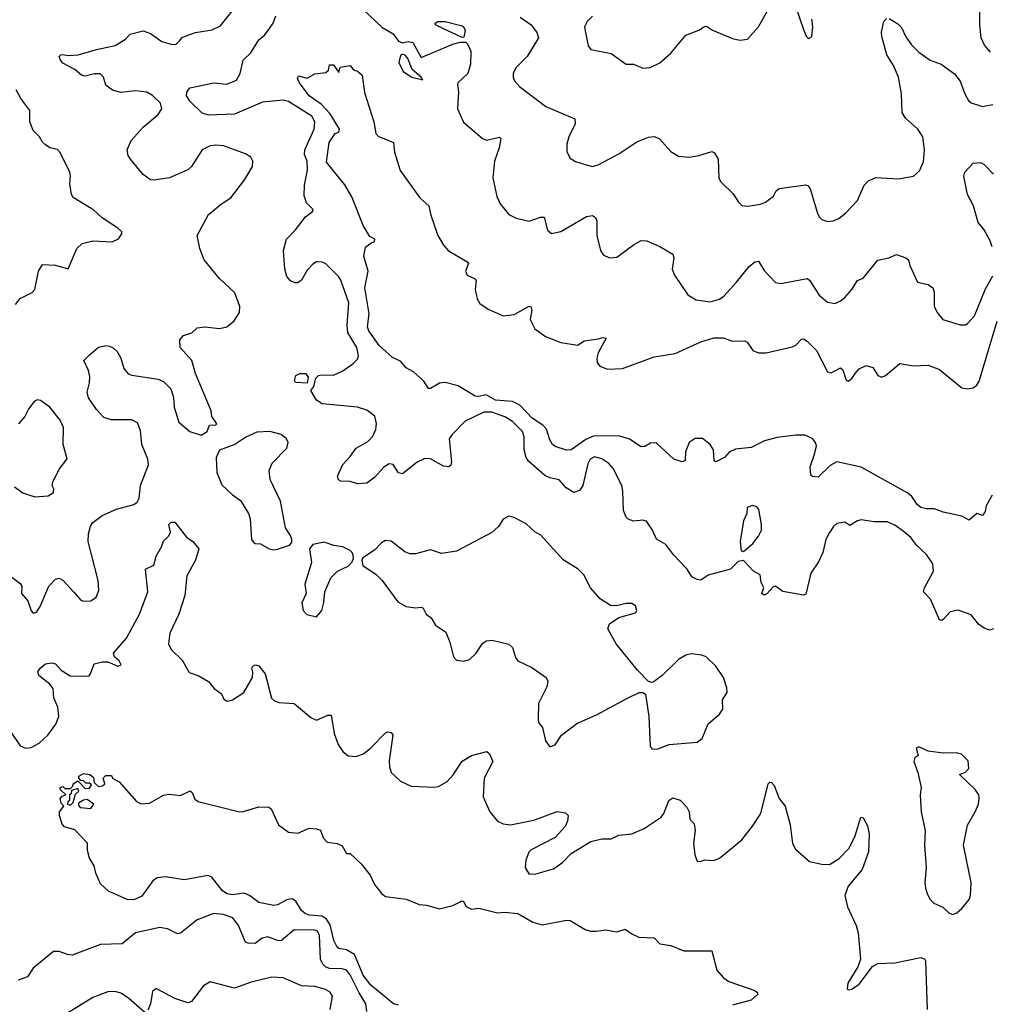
# Model space of a CAD drawing. Extents: x 2133489 to 2292442, y 756223 to 916462.
# Tile 322 of 463: x 2210083 to 2215287, y 893852 to 899133. Entities that reach past the tile are written whole.
import ezdxf

# ---------------------------------------------------------------- set-up
doc = ezdxf.new("R2010")
doc.units = 0

msp = doc.modelspace()

# ---------------------------------------------------------------- linework, layer by layer
at = {"layer": '0CON20XD'}
for points in [[(2210015, 896162.5), (2210085, 896108.8), (2210094, 896095), (2210092, 896055), (2210126.4, 896016.4), (2210145, 895962.5), (2210155, 895950), (2210172.5, 895955), (2210193.8, 895985), (2210238.8, 896095), (2210275, 896132.5), (2210295, 896136.7), (2210315, 896126.7), (2210372.9, 896062.9), (2210410.3, 896020.3), (2210425, 896013.8), (2210465, 896016.2), (2210494.1, 896035.9), (2210507.7, 896072.3), (2210504.2, 896125), (2210450.5, 896335), (2210451.5, 896375), (2210463.1, 896416.9), (2210475, 896435.8), (2210525, 896474.3), (2210602.6, 896507.4), (2210695, 896532.5), (2210713.8, 896545), (2210723, 896567), (2210730.8, 896635), (2210774.5, 896745), (2210769.6, 896775), (2210738.9, 896855), (2210730.2, 896930.2), (2210715, 896970.8), (2210685, 896986.7), (2210575, 896986.2), (2210535, 896999.2), (2210495, 897042), (2210452, 897105), (2210444.2, 897135), (2210457.5, 897185), (2210458.8, 897218.8), (2210451.7, 897251.7), (2210427.5, 897305), (2210456.1, 897333.9), (2210505, 897376.2), (2210545, 897386.2), (2210565, 897382.5), (2210585, 897372.5), (2210605, 897352.5), (2210625, 897317.5), (2210642.1, 897262.1), (2210665, 897234), (2210685, 897225.7), (2210825, 897205.6), (2210855, 897192), (2210893.1, 897153.1), (2210907.4, 897107.4), (2210911.9, 897055), (2210935.8, 896975), (2210995, 896924.4), (2211056.1, 896903.9), (2211087.5, 896925), (2211101.7, 896958.3), (2211135, 896960), (2211140, 896965), (2211114, 897004), (2211110, 897035), (2211026.1, 897236.1), (2211006.2, 897305), (2210943.3, 897375), (2210942.5, 897415), (2210961.7, 897438.3), (2211007, 897453), (2211035, 897480), (2211075, 897486.2), (2211155, 897476.7), (2211193.6, 897486.4), (2211232.7, 897517.3), (2211262.5, 897562.5), (2211263.3, 897595), (2211237.3, 897667.3), (2211153.8, 897745), (2211072, 897845), (2211049.2, 897905), (2211034, 897975), (2211095, 898088.8), (2211165, 898146), (2211215, 898178), (2211290, 898275), (2211331.2, 898345), (2211333.6, 898373.6), (2211323.3, 898395), (2211293.9, 898413.9), (2211175.6, 898455.6), (2211135, 898460), (2211105, 898456.2), (2211061.4, 898435), (2211004, 898346), (2210985, 898328.5), (2210886, 898284), (2210803.1, 898273.1), (2210784.7, 898274.7), (2210745, 898302.1), (2210677.8, 898385), (2210664.4, 898405), (2210660, 898435), (2210680, 898485), (2210745, 898556.9), (2210825.6, 898625), (2210845.6, 898655), (2210838.1, 898685), (2210795, 898725.5), (2210765, 898743.8), (2210705, 898752.1), (2210625, 898742.5), (2210581.2, 898755), (2210545, 898781.2), (2210533.3, 898825), (2210515, 898843.3), (2210485, 898842.9), (2210435, 898830.8), (2210415, 898835.8), (2210378.9, 898865), (2210315, 898900), (2210302.1, 898915), (2210295.6, 898935), (2210303.8, 898945), (2210313.5, 898946.5), (2210345, 898941), (2210396.2, 898943.8), (2210495, 898973.5), (2210595, 898994.7), (2210651.1, 899028.9), (2210675, 899055.8), (2210745, 899072.9), (2210785, 899059.4), (2210845, 899016), (2210895, 899000.8), (2210919.5, 899000.5), (2210940.7, 899019.3), (2210955, 899037.5), (2210970, 899045), (2211025.4, 899064.6), (2211115, 899077.8), (2211160.2, 899099.8), (2211260.9, 899229.1)], [(2211925, 899187.1), (2212025, 899092.2), (2212086.5, 899056.5), (2212115, 899017.5), (2212135, 899009.2), (2212165.8, 899015.8), (2212190.5, 899010.5), (2212235, 898930), (2212405, 899002.5), (2212445, 899012.5), (2212475, 899012.5), (2212485, 899003.3), (2212501.4, 898965), (2212501.1, 898895), (2212485.5, 898844.5), (2212433.3, 898795), (2212430, 898785), (2212435.8, 898745.8), (2212430, 898655), (2212462.7, 898582.7), (2212565, 898496.2), (2212586.1, 898486.1), (2212655, 898503.3), (2212663.3, 898495), (2212654.3, 898445), (2212628.6, 898375), (2212620.6, 898285), (2212640.8, 898185), (2212659.2, 898145), (2212705, 898088.8), (2212745, 898068), (2212815, 898053.1), (2212875, 898074.2), (2212895, 898073.8), (2212913.2, 898003.2), (2212935, 897986.2), (2212985, 897997.5), (2213123.2, 898076.8), (2213155, 898082.2), (2213171.1, 898071.1), (2213178.1, 898055), (2213177.5, 897975), (2213197.5, 897895), (2213211.1, 897871.1), (2213245, 897855.7), (2213285, 897858.6), (2213374, 897926), (2213415, 897948.2), (2213445, 897947), (2213515, 897917), (2213584.5, 897875), (2213591.4, 897855), (2213582, 897795), (2213595, 897763.3), (2213665, 897658), (2213709.7, 897629.7), (2213785, 897620.5), (2213835, 897633.5), (2213859.1, 897650.9), (2213927.1, 897725), (2213995, 897808.5), (2214025, 897834.4), (2214045, 897837.5), (2214075, 897788.1), (2214135, 897723.1), (2214165, 897718.9), (2214305, 897744.2), (2214317.5, 897735), (2214370, 897655), (2214415, 897618.6), (2214455, 897610.8), (2214485, 897624.2), (2214506.9, 897643.1), (2214544.4, 897685), (2214575, 897733.8), (2214605, 897746.7), (2214685, 897843.3), (2214743.9, 897856.1), (2214785, 897874), (2214835, 897856), (2214848.8, 897845), (2214856, 897815), (2214897.5, 897725), (2214955, 897713.1), (2214979.2, 897695), (2214987.3, 897672.7), (2214986.1, 897596.1), (2215001.7, 897561.7), (2215033.3, 897525), (2215125, 897496.2), (2215155, 897496.7), (2215167.5, 897505), (2215202, 897545), (2215261.4, 897688.6), (2215300.2, 897759.8)], [(2213155, 899151.2), (2213125, 899123.3), (2213112, 899095), (2213116.1, 899063.9), (2213132, 898992), (2213145, 898973.3), (2213255, 898951.2), (2213335, 898894), (2213375, 898893.8), (2213425, 898872.5), (2213464.3, 898875.7), (2213515, 898901.4), (2213575, 898952.5), (2213655, 899050), (2213725, 899076.2), (2213755, 899096.2), (2213765, 899098.8), (2213797.3, 899077.3), (2213905, 899031.2), (2213945, 899023.8), (2213985, 899028.8), (2214044.5, 899095.5), (2214095, 899183.3)], [(2214242.5, 899205), (2214285, 899080), (2214300, 899045), (2214315, 899030), (2214330, 899045), (2214336.7, 899095), (2214330, 899135)], [(2215288.9, 898958.9), (2215256.4, 898996.4), (2215237.8, 899035), (2215230.6, 899105), (2215231.5, 899185)], [(2215305, 895866.7), (2215285, 895858.8), (2215255, 895870), (2215225, 895891.2), (2215185, 895940.8), (2215115, 895966.7), (2215073, 895957), (2215035, 895916.7), (2215025, 895910), (2215015, 895913.3), (2214966, 896025), (2214930, 896065), (2214934.2, 896085), (2214982, 896175), (2214980, 896215), (2214945, 896264), (2214893.5, 896313.5), (2214860.6, 896355), (2214819.8, 896389.8), (2214775, 896421.1), (2214735, 896438.9), (2214665, 896439.4), (2214595, 896450.6), (2214574.6, 896445.4), (2214535, 896420), (2214507.7, 896437.7), (2214465, 896430), (2214446.2, 896415), (2214425, 896383.3), (2214405.8, 896345), (2214388.8, 896275), (2214366, 896225), (2214325.8, 896165), (2214297.7, 896052.3), (2214285, 896046.7), (2214175, 896066), (2214135, 896093.8), (2214121.2, 896088.8), (2214091.2, 896055), (2214075, 896046.2), (2214062.9, 896055), (2214073.3, 896085), (2214059.2, 896115), (2214053.3, 896155), (2214017.5, 896175), (2213965, 896232.5), (2213935, 896227.5), (2213893.6, 896186.4), (2213775, 896153.3), (2213735, 896126.7), (2213715, 896130), (2213687.5, 896145), (2213662, 896185), (2213590.7, 896260.7), (2213547.6, 896317.6), (2213496.9, 896346.9), (2213475.6, 896395), (2213443.9, 896443.9), (2213425, 896448.8), (2213374.1, 896444.1), (2213345, 896453.8), (2213334.2, 896464.2), (2213321.2, 896501.2), (2213317.7, 896605), (2213310.9, 896635), (2213265.6, 896725), (2213241.9, 896751.9), (2213205, 896777.7), (2213165, 896787.7), (2213141.8, 896775), (2213128.8, 896751.2), (2213103.1, 896635), (2213085, 896606.9), (2213055, 896597.5), (2213012.5, 896622.5), (2212975, 896664.4), (2212925, 896675.5), (2212898.7, 896688.7), (2212811.5, 896765), (2212798.8, 896785), (2212788.9, 896825), (2212788, 896895), (2212779.6, 896925), (2212725, 896977.9), (2212685, 897003.5), (2212615, 897028.5), (2212572, 897028), (2212471.1, 896978.9), (2212402.1, 896907.9), (2212385.9, 896884.1), (2212398.9, 896761.1), (2212395.6, 896744.4), (2212385, 896734), (2212355, 896738.6), (2212285, 896778.1), (2212255, 896779.4), (2212215, 896760.6), (2212135, 896696.7), (2212115, 896703.3), (2212085, 896748), (2212065, 896751.4), (2212035, 896732.9), (2211985, 896677.1), (2211945, 896647.1), (2211895, 896644), (2211855, 896656.7), (2211805, 896657.5), (2211792.5, 896665), (2211787.5, 896685), (2211815, 896747.5), (2211855, 896790), (2211886.7, 896835), (2211949.8, 896870.2), (2211974.2, 896895), (2211991.9, 896935), (2211996.6, 896966.6), (2211986.6, 897006.6), (2211945, 897039.4), (2211894.5, 897054.5), (2211705, 897072.2), (2211675, 897092.5), (2211644.2, 897145), (2211661.1, 897165), (2211670.5, 897209.5), (2211685, 897224.4), (2211701.1, 897228.9), (2211765.8, 897225.8), (2211815, 897249.1), (2211871.9, 897288.1), (2211895, 897312.5), (2211900.4, 897329.6), (2211890.4, 897375), (2211842.8, 897455), (2211838.4, 897495), (2211847.5, 897615), (2211805.6, 897735.6), (2211795, 897753.3), (2211725, 897823.3), (2211705, 897833.3), (2211675, 897833.8), (2211655, 897822), (2211625, 897788.8), (2211595, 897736.7), (2211575, 897721.2), (2211560.7, 897720.7), (2211535, 897732.5), (2211515.8, 897755.8), (2211504.5, 897795), (2211497.8, 897895), (2211514, 897955), (2211562.9, 898005), (2211615, 898076.2), (2211652.5, 898105), (2211657.5, 898115), (2211621.1, 898151.1), (2211607.9, 898187.9), (2211610.9, 898245), (2211626.3, 898325), (2211624.1, 898375), (2211610.6, 898410.6), (2211612.3, 898435), (2211662.3, 898545), (2211665.9, 898585.9), (2211649.5, 898615), (2211525, 898694.6), (2211495, 898701.5), (2211385, 898690.8), (2211235, 898626.5), (2211095, 898620.6), (2211062.3, 898632.3), (2210997.1, 898695), (2210977.7, 898725), (2210978.7, 898745), (2210995, 898767.1), (2211125, 898793.9), (2211193.6, 898786.4), (2211245, 898808.6), (2211265, 898843.8), (2211282.2, 898915), (2211322.2, 898955), (2211365.6, 899025), (2211397.8, 899052.2), (2211423.3, 899085), (2211441.8, 899115), (2211455.8, 899154.2)], [(2212765.9, 899145.9), (2212825, 899106), (2212855.7, 899065), (2212864.3, 899035), (2212804.3, 898935.7), (2212744, 898875), (2212730, 898845), (2212729.2, 898825), (2212736, 898805), (2212762.5, 898775), (2212905, 898667.1), (2213060.6, 898600.6), (2213061.1, 898575), (2213027.1, 898505), (2213016.1, 898466.1), (2213016, 898425), (2213035, 898390), (2213062.7, 898372.7), (2213115, 898356), (2213155, 898346), (2213185, 898354.2), (2213296.2, 898413.8), (2213392.8, 898477.2), (2213455, 898502), (2213486.1, 898506.1), (2213514.1, 898494.1), (2213575, 898426.7), (2213615, 898401.2), (2213675, 898396), (2213725, 898404.3), (2213795, 898426), (2213808.8, 898418.8), (2213828, 898385), (2213831.2, 898285), (2213840, 898265), (2213909.5, 898199.5), (2213936.7, 898155), (2213955, 898136.7), (2213987.7, 898132.3), (2214055, 898144), (2214082.5, 898155), (2214125, 898186.2), (2214139.2, 898215), (2214155, 898228.1), (2214297.6, 898247.6), (2214311.1, 898241.1), (2214321.4, 898225), (2214360.8, 898095), (2214370, 898075), (2214385, 898061.2), (2214415, 898050), (2214445, 898054), (2214475, 898067.5), (2214513.4, 898096.6), (2214575, 898164), (2214611.9, 898245), (2214635, 898268.8), (2214674.2, 898285.8), (2214795, 898278.5), (2214875, 898294.5), (2214907.3, 898322.7), (2214928.7, 898371.3), (2214934.5, 898435), (2214925.6, 898505), (2214898.1, 898545), (2214831.9, 898605), (2214814.5, 898635), (2214811.3, 898735), (2214794.7, 898825), (2214768, 898888), (2214733.2, 898945), (2214705, 899043.3), (2214703.8, 899066.2), (2214716.2, 899123.8), (2214731.2, 899138.8)], [(2214745, 899140), (2214791.3, 899111.3), (2214810.9, 899090.9), (2214835, 899040.8), (2214865, 898998.1), (2214905, 898958.6), (2214965, 898916.2), (2215023.3, 898895), (2215095, 898842), (2215125, 898803.8), (2215150, 898735), (2215170.4, 898700.4), (2215185, 898687.5), (2215245, 898668.1), (2215301.9, 898678.1)], [(2212455, 899037.5), (2212352.5, 899085), (2212312.5, 899105), (2212310, 899115), (2212325, 899122.5), (2212365, 899122.5), (2212455, 899100), (2212465, 899093.3), (2212472, 899075), (2212465, 899040), (2212455, 899037.5)], [(2212245, 898810), (2212236.7, 898825), (2212186.7, 898865), (2212164, 898925), (2212151.2, 898941.2), (2212135, 898948.8), (2212125, 898941.2), (2212116, 898904), (2212140, 898855), (2212185, 898823.8), (2212245, 898810)], [(2215298.1, 896581.9), (2215265.7, 896525), (2215259.2, 896495), (2215245, 896473.3), (2215215, 896483.8), (2215175, 896448.8), (2215135, 896469.4), (2215035, 896490.8), (2214989.1, 896509.1), (2214945, 896509.4), (2214915, 896517.1), (2214895, 896532.5), (2214866.2, 896576.2), (2214845, 896594.2), (2214595, 896733.6), (2214465, 896761.8), (2214428.2, 896741.8), (2214365, 896680), (2214333.6, 896683.6), (2214325, 896690), (2214322.2, 896735), (2214343.5, 896796.5), (2214354.7, 896845), (2214351.8, 896861.8), (2214335, 896884.3), (2214295, 896904.4), (2214244, 896904), (2214145, 896891.8), (2214076, 896874), (2214005, 896838.1), (2213921.1, 896828.9), (2213886.9, 896813.1), (2213862.5, 896785), (2213815, 896761.2), (2213807, 896767), (2213803.1, 896825), (2213785.6, 896855), (2213745, 896886.7), (2213705, 896887.5), (2213672.9, 896865), (2213654, 896815), (2213651.7, 896768.3), (2213635, 896761.2), (2213590, 896775), (2213495, 896862.9), (2213465, 896860.8), (2213435, 896844), (2213415, 896842.5), (2213353.2, 896883.2), (2213295, 896900.7), (2213160.7, 896899.3), (2213118.5, 896881.5), (2213040, 896825), (2213015, 896823.3), (2212955, 896844.4), (2212940.6, 896855), (2212925, 896878.8), (2212907.4, 896937.4), (2212888.7, 896958.7), (2212830.6, 896995), (2212764.9, 897064.9), (2212725, 897085.9), (2212635, 897092.5), (2212585, 897121.6), (2212545, 897111.9), (2212525, 897113.8), (2212435, 897168.8), (2212365, 897186.4), (2212335, 897183.3), (2212285, 897154.4), (2212275, 897154.3), (2212250.9, 897195), (2212194.8, 897244.8), (2212155, 897266.2), (2212125, 897301.4), (2212081.7, 897321.7), (2212011.1, 897385), (2211954.5, 897465), (2211947.3, 897485), (2211957.3, 897555), (2211933.9, 897695), (2211951.9, 897785), (2211928.8, 897865), (2211937.6, 897912.4), (2211965.8, 897934.2), (2211985, 897943.3), (2211986.7, 897955), (2211960.7, 897970.7), (2211926, 898025), (2211863.4, 898183.4), (2211826.5, 898246.5), (2211728.8, 898368.8), (2211742.9, 898475), (2211775, 898522.5), (2211795, 898530), (2211797.5, 898545), (2211747.8, 898627.8), (2211699.2, 898679.3), (2211635.8, 898725), (2211582.9, 898795), (2211572, 898818), (2211578.3, 898831.7), (2211625, 898820), (2211665, 898842.5), (2211725, 898850), (2211738.3, 898861.7), (2211745, 898890), (2211765, 898890), (2211795, 898850), (2211801.7, 898878.3), (2211855, 898887.5), (2211873.6, 898863.6), (2211895, 898856.7), (2211920, 898835), (2211932.1, 898742.1), (2211982.5, 898585), (2211993, 898523), (2212006.4, 898506.4), (2212045, 898492.5), (2212086.7, 898475), (2212093.2, 898423.2), (2212124.1, 898324.1), (2212228.3, 898178.3), (2212276.7, 898135), (2212287.5, 898085), (2212325.8, 897975), (2212355, 897923.3), (2212380, 897895), (2212482.5, 897835), (2212490, 897825), (2212473.6, 897783.6), (2212482.3, 897762.3), (2212522.5, 897745), (2212530, 897735), (2212526, 897685), (2212536, 897635), (2212550.9, 897610.9), (2212595, 897580), (2212675.9, 897544.1), (2212735, 897552), (2212815, 897595.8), (2212823.8, 897593.8), (2212828.6, 897575), (2212820, 897525), (2212846, 897475), (2212903.1, 897433.1), (2212985, 897401.9), (2213075, 897388), (2213109.5, 897410.5), (2213185, 897422), (2213208.3, 897428.3), (2213227.5, 897425), (2213184.5, 897345.5), (2213177.7, 897317.7), (2213180, 897295), (2213194.5, 897274.5), (2213235, 897259.4), (2213315, 897261.9), (2213484.6, 897325.4), (2213597.2, 897342.8), (2213735, 897404.4), (2213805, 897426.2), (2213855, 897426.5), (2213905, 897408.6), (2213970.5, 897410.5), (2213982.9, 897402.9), (2214015, 897358.8), (2214045, 897346), (2214085, 897346), (2214225, 897378.6), (2214245, 897387.5), (2214275, 897420), (2214285, 897422), (2214305, 897409.2), (2214355, 897358), (2214415, 897243.8), (2214435, 897238.8), (2214485, 897266), (2214497.1, 897255), (2214515, 897200), (2214525, 897193.8), (2214545, 897208.8), (2214562.5, 897235), (2214585, 897260), (2214621.2, 897278.8), (2214657.2, 897267.2), (2214684, 897225), (2214705, 897216), (2214725, 897224.2), (2214801.7, 897288.3), (2214875, 897276.2), (2214955, 897280.7), (2215015, 897257.6), (2215135, 897158), (2215165, 897153.2), (2215195, 897159.2), (2215215, 897172.2), (2215228.5, 897195), (2215325, 897516.4)], [(2210060, 897605), (2210085, 897636.9), (2210149.4, 897670.6), (2210164.2, 897685), (2210184.4, 897785), (2210205, 897820), (2210275, 897817.1), (2210342.5, 897797.5), (2210390, 897905), (2210417.7, 897932.3), (2210475, 897946), (2210579.3, 897940.7), (2210613, 897957), (2210630, 897985), (2210630, 897995), (2210610, 898015), (2210525, 898070), (2210480.5, 898110.5), (2210369.5, 898179.5), (2210361.2, 898195), (2210352.7, 898252.7), (2210356, 898295), (2210351.2, 898315), (2210300.7, 898420.7), (2210285.9, 898435.9), (2210245, 898446.2), (2210220.9, 898460.9), (2210205.6, 898475.6), (2210190, 898505), (2210155, 898539.2), (2210137.8, 898585), (2210136.9, 898645), (2210089.7, 898709.7), (2210065, 898757.5)], [(2215298, 897915), (2215286.7, 897946.7), (2215255, 898006), (2215223.2, 898045), (2215197.8, 898135), (2215164.6, 898195), (2215145.9, 898294.1), (2215150.8, 898315), (2215195, 898364.2), (2215235, 898367.1), (2215255, 898356), (2215305, 898304)], [(2211625, 897184), (2211565, 897187.5), (2211555.8, 897195.8), (2211563.5, 897225), (2211585, 897236.1), (2211616.2, 897235), (2211630, 897215), (2211625, 897184)], [(2210055, 896626.7), (2210100, 896595), (2210165, 896573.3), (2210235, 896580), (2210263.6, 896596.4), (2210266.1, 896616.1), (2210256.7, 896635), (2210260, 896655), (2210296.4, 896723.6), (2210337, 896777), (2210315.8, 896855), (2210318.6, 896945), (2210299.4, 896985), (2210245, 897054), (2210195, 897090), (2210176.4, 897093.6), (2210162.3, 897087.7), (2210131.7, 897048.3), (2210110, 897005), (2210076.2, 896965)], [(2211445, 896290), (2211465, 896293.3), (2211530, 896315), (2211541.7, 896328.3), (2211542.5, 896345), (2211536.1, 896366.1), (2211508.3, 896408.3), (2211481.1, 896551.1), (2211426.8, 896666.8), (2211420.6, 896715), (2211437.5, 896755), (2211516.2, 896835), (2211523.3, 896865), (2211513.3, 896885), (2211485, 896908.8), (2211423.9, 896923.9), (2211355, 896920), (2211295, 896893.8), (2211235.9, 896854.1), (2211155, 896823.3), (2211137.5, 896785), (2211141.1, 896705), (2211167.6, 896637.6), (2211225, 896584.2), (2211267.5, 896555), (2211309.4, 896485), (2211318.9, 896455), (2211326.7, 896345), (2211335, 896332.5), (2211345, 896323.8), (2211375, 896321.2), (2211420, 896295), (2211445, 896290)], [(2213965, 896280), (2214015, 896323.3), (2214045, 896363.3), (2214060, 896395), (2214061.2, 896425), (2214046.4, 896506.4), (2214035, 896520), (2214015, 896527.5), (2213983.9, 896516.1), (2213982.5, 896485), (2213963.3, 896445), (2213946.2, 896335), (2213952.5, 896285), (2213965, 896280)], [(2210033.3, 895315), (2210085, 895238.8), (2210115, 895225.8), (2210145, 895228.6), (2210188, 895252), (2210234.2, 895295), (2210277.5, 895355), (2210292.5, 895395), (2210287.5, 895445), (2210266, 895495), (2210263.1, 895545), (2210245, 895568.6), (2210186.2, 895615), (2210180, 895635), (2210192.5, 895655), (2210222.3, 895677.7), (2210255, 895683.8), (2210275, 895678.8), (2210305, 895643.8), (2210354.1, 895614.1), (2210438.8, 895611.2), (2210455, 895614), (2210463.3, 895625), (2210482.3, 895677.7), (2210525, 895689.2), (2210555, 895689.2), (2210610, 895665), (2210626.7, 895673.3), (2210615.8, 895695), (2210590.8, 895715), (2210585.6, 895735), (2210655.6, 895815), (2210726.1, 895945), (2210770, 896065), (2210757.5, 896185), (2210802.5, 896207.5), (2210815.6, 896255), (2210844.4, 896305), (2210855, 896336.2), (2210883.3, 896365), (2210892.5, 896385), (2210883.3, 896425), (2210895, 896437.5), (2210915, 896437.5), (2210977.9, 896357.9), (2211011.2, 896335), (2211043.3, 896295), (2211025.6, 896235), (2210980.2, 896149.8), (2210969.1, 896045), (2210936.4, 895945), (2210887.4, 895842.6), (2210881.5, 895785), (2210895, 895755.8), (2210955, 895697.5), (2210991.7, 895631.7), (2211044.2, 895614.2), (2211095, 895583.8), (2211125.8, 895545.8), (2211165, 895516.7), (2211178.3, 895488.3), (2211195, 895477.5), (2211225, 895484.2), (2211285.8, 895525), (2211331.2, 895605), (2211333.3, 895633.3), (2211327.5, 895655), (2211332.5, 895665), (2211345, 895672.5), (2211365, 895667.5), (2211399.2, 895625), (2211434.2, 895494.2), (2211449.3, 895479.3), (2211475, 895471.2), (2211555, 895466.2), (2211645, 895390), (2211675, 895376.7), (2211735, 895403.3), (2211753, 895403), (2211768.8, 895305), (2211790, 895245), (2211815, 895208), (2211845, 895184.3), (2211885, 895181.9), (2211926.2, 895195), (2211964.5, 895225.5), (2212045, 895308.8), (2212055, 895313.8), (2212075, 895310), (2212083.8, 895295), (2212065, 895157.5), (2212065.6, 895125), (2212075.5, 895095.5), (2212125, 895048.6), (2212181.7, 895021.7), (2212305, 895016.7), (2212328.9, 895021.1), (2212375, 895047.5), (2212407.3, 895082.7), (2212455, 895155.6), (2212505, 895186.7), (2212588.3, 895208.3), (2212602.5, 895195), (2212620, 895155), (2212574.4, 895065.6), (2212568.2, 894965), (2212603.5, 894885), (2212645.8, 894835), (2212675, 894819.6), (2212715, 894813.8), (2212840.8, 894839.2), (2212965, 894885.6), (2213009.2, 894879.2), (2213023.3, 894865), (2213020, 894835), (2213008, 894805), (2212955, 894747.5), (2212825, 894680.6), (2212812.3, 894667.7), (2212796.9, 894625), (2212794.3, 894585), (2212812.5, 894552.5), (2212845, 894549.2), (2212945, 894578), (2212996.2, 894615), (2213039.5, 894660.5), (2213145, 894726), (2213205, 894740), (2213255, 894740), (2213295, 894758.8), (2213365, 894766), (2213431.2, 894795), (2213522.5, 894855), (2213537.1, 894875), (2213564.3, 894945.7), (2213585, 894960), (2213625, 894947.5), (2213659.8, 894909.8), (2213673.3, 894885), (2213676.2, 894845), (2213699.5, 894819.5), (2213704.2, 894784.2), (2213695.8, 894715.8), (2213703.9, 894653.9), (2213715, 894620), (2213735, 894617.5), (2213755, 894627.5), (2213805, 894623.3), (2213835, 894636.2), (2213955.5, 894734.5), (2214011.8, 894808.2), (2214057.8, 894875), (2214096.1, 895033.9), (2214105, 895043.3), (2214115, 895042.5), (2214128, 895025), (2214156.2, 894955), (2214187.5, 894915), (2214214.2, 894815), (2214227.5, 894715), (2214243.5, 894683.5), (2214318.3, 894618.3), (2214385, 894603.3), (2214425, 894601.2), (2214475, 894632.9), (2214530.2, 894689.8), (2214563.1, 894755), (2214593.3, 894855), (2214605, 894852.5), (2214628.7, 894808.7), (2214637.5, 894765), (2214635, 894670), (2214600, 894575), (2214526, 894485), (2214508, 894435), (2214522.5, 894375), (2214567.5, 894275), (2214579.2, 894235), (2214591.2, 894095), (2214577.7, 894052.3), (2214523.8, 893965), (2214520, 893935), (2214525, 893930), (2214545, 893932.5), (2214585, 893960), (2214655.8, 894054.2), (2214685, 894070), (2214775, 894074.4), (2214915, 894102.5), (2214935, 894096.2), (2214939.2, 894085), (2214948.9, 893825)], [(2213475, 895220), (2213505, 895222.5), (2213565, 895245.7), (2213715, 895258.8), (2213742.7, 895277.3), (2213775, 895356.7), (2213835, 895408.8), (2213854, 895435), (2213851.2, 895485), (2213876.2, 895525), (2213875, 895550), (2213856.7, 895605), (2213815.6, 895665.6), (2213763.3, 895715), (2213740, 895725), (2213685, 895732), (2213655, 895724), (2213615, 895701.2), (2213528.8, 895615), (2213485, 895583.8), (2213475, 895578.8), (2213455, 895583.3), (2213395, 895643.3), (2213281.2, 895785), (2213236.7, 895865), (2213245, 895893.3), (2213295, 895926.7), (2213385, 895952.5), (2213392.5, 895965), (2213385, 895990), (2213365, 896002.5), (2213335, 896002.5), (2213280.7, 895989.3), (2213251.2, 895991.2), (2213195, 896026.7), (2213143.3, 896085), (2213107.5, 896155), (2213077.5, 896185), (2212996.8, 896236.8), (2212877.7, 896367.7), (2212845.9, 896385.9), (2212798.3, 896428.3), (2212735, 896463.3), (2212705, 896470), (2212675, 896453.3), (2212650, 896415), (2212615, 896382), (2212425, 896282), (2212345, 896270), (2212285, 896289.2), (2212205, 896267.9), (2212175, 896268.2), (2212148.2, 896278.2), (2212075, 896336.2), (2212045, 896340), (2212022.3, 896327.7), (2211985, 896287.5), (2211923.6, 896246.4), (2211917.5, 896235), (2211922.5, 896205), (2211995, 896157.5), (2212025.9, 896125.9), (2212111.2, 896011.2), (2212155, 895986), (2212205, 895978), (2212235, 895981.2), (2212245.8, 895975.8), (2212262.5, 895945), (2212290, 895925), (2212313.3, 895885), (2212368.3, 895848.3), (2212390, 895795), (2212410, 895715), (2212425, 895697.5), (2212465, 895692.5), (2212495, 895701.2), (2212530.8, 895735), (2212565, 895788), (2212585, 895800.8), (2212615.9, 895805.9), (2212705, 895783.8), (2212725.6, 895765.6), (2212741.2, 895711.2), (2212754.1, 895694.1), (2212828.7, 895658.7), (2212906, 895605), (2212915.6, 895585), (2212909.4, 895555), (2212864.4, 895465), (2212862.5, 895382.5), (2212864.1, 895364.1), (2212886.4, 895336.4), (2212903.3, 895265), (2212925, 895232.5), (2212955, 895243.3), (2212987.5, 895295), (2213071.2, 895358.8), (2213175.6, 895404.4), (2213338.3, 895491.7), (2213405, 895523.8), (2213425, 895524), (2213438.8, 895515), (2213456.7, 895395), (2213463.3, 895235), (2213475, 895220)], [(2211675, 895930), (2211702.5, 895965), (2211713.6, 896006.4), (2211718.8, 896065), (2211751.2, 896138.8), (2211787.5, 896175), (2211845, 896201.2), (2211866.2, 896225), (2211873.8, 896245), (2211869.5, 896269.5), (2211855.8, 896285.8), (2211815, 896306.2), (2211766.7, 896313.3), (2211715, 896331.2), (2211655, 896317.5), (2211637.5, 896295), (2211648.3, 896221.7), (2211611.2, 896105), (2211618.8, 896055), (2211596.7, 896005), (2211603.3, 895965), (2211623.6, 895943.6), (2211675, 895930)], [(2215085, 894333.8), (2215107.3, 894342.7), (2215134.2, 894365.8), (2215175, 894413.3), (2215182, 894435), (2215185.7, 894505.7), (2215142.9, 894705), (2215165, 894812.5), (2215206.2, 894885), (2215223.8, 894925), (2215228, 894955), (2215226.2, 894975), (2215205.8, 895005), (2215122.5, 895085), (2215155, 895096.7), (2215173, 895117), (2215168.3, 895158.3), (2215133, 895193), (2215105, 895200), (2215035, 895198.8), (2214955, 895210), (2214905, 895232.5), (2214890, 895225), (2214900, 895185), (2214882.5, 895175), (2214877.5, 895155), (2214898.8, 895095), (2214916.2, 895015), (2214912, 894975), (2214916, 894885), (2214937.7, 894782.3), (2214934.2, 894705), (2214943.8, 894585), (2214936.2, 894505), (2214939.2, 894475), (2214951.4, 894441.4), (2214964.2, 894414.2), (2214984.2, 894394.2), (2215033.2, 894373.2), (2215065, 894342), (2215085, 894333.8)], [(2212115, 893847.1), (2212088, 893855), (2211965.2, 893955), (2211925, 894008.8), (2211878.9, 894118.9), (2211835, 894143.3), (2211795, 894151.1), (2211785, 894158.5), (2211767, 894195), (2211748.4, 894278.4), (2211728.2, 894308.2), (2211705, 894324), (2211635, 894330.6), (2211615, 894337.8), (2211594.7, 894355), (2211564.7, 894404.7), (2211545, 894418.5), (2211515, 894411.8), (2211465, 894385.6), (2211445, 894381.4), (2211365, 894398.6), (2211316, 894436), (2211287.3, 894447.3), (2211225, 894438.9), (2211195, 894443.9), (2211169.9, 894459.9), (2211113.3, 894533.3), (2211093.5, 894543.5), (2210965, 894519.4), (2210865.4, 894535.4), (2210820.5, 894529.5), (2210796.7, 894515), (2210737.5, 894432.5), (2210695, 894413.1), (2210660, 894415), (2210558.8, 894458.8), (2210517.3, 894497.3), (2210492, 894555), (2210482.5, 894595), (2210457.5, 894635), (2210447, 894677), (2210447, 894717), (2210378.3, 894788.3), (2210323.3, 894803.3), (2210311.7, 894818.3), (2210297.5, 894865), (2210297.5, 894885), (2210320, 894915), (2210305, 894930), (2210300, 894955), (2210311.7, 894968.3), (2210330, 894975), (2210301.7, 895001.7), (2210300, 895015), (2210315, 895020), (2210325, 895010), (2210355, 895010), (2210368.3, 895021.7), (2210370, 895035), (2210395, 895050), (2210431.7, 895011.7), (2210455, 895010), (2210468.3, 895028.3), (2210457.5, 895037.5), (2210438.3, 895038.3), (2210425, 895050), (2210411.7, 895051.7), (2210400, 895065), (2210400, 895075), (2210425, 895090), (2210460, 895085), (2210478.3, 895068.3), (2210481.7, 895041.7), (2210505, 895020), (2210527, 895023), (2210540, 895035), (2210530, 895065), (2210545, 895080), (2210575, 895080), (2210580, 895065), (2210616.2, 895045), (2210710, 894940), (2210735, 894926.5), (2210779.4, 894930.6), (2210855, 894974.5), (2210885, 894979.1), (2210945, 894971.1), (2210996.7, 894996.7), (2211008.8, 894988.8), (2211022.7, 894952.7), (2211039.7, 894939.7), (2211255, 894885.7), (2211275.6, 894884.4), (2211365, 894910.8), (2211419.5, 894909.5), (2211431.2, 894901.2), (2211471.2, 894815), (2211525, 894774.4), (2211575, 894770.8), (2211635, 894796), (2211675, 894793.8), (2211695.7, 894785.7), (2211710, 894745), (2211732.1, 894722.1), (2211785, 894714.3), (2211812.7, 894702.7), (2211835, 894660), (2211855, 894660), (2211914.4, 894605), (2211962.5, 894545), (2211985.7, 894495), (2212024.3, 894445), (2212045, 894429.5), (2212155.4, 894415.4), (2212225, 894386.5), (2212265, 894383.1), (2212335, 894364), (2212405, 894381.4), (2212455, 894406.7), (2212463.3, 894403.3), (2212476.7, 894376.7), (2212505, 894362.5), (2212545, 894367.5), (2212645, 894342.5), (2212685, 894345.8), (2212755, 894339.2), (2212835, 894292.5), (2212885, 894278.6), (2213015, 894302.5), (2213035, 894300.8), (2213115, 894254), (2213144.2, 894244.2), (2213173.9, 894243.9), (2213225, 894252), (2213285, 894240.6), (2213330, 894255), (2213365, 894229.2), (2213402.4, 894212.4), (2213485, 894208.8), (2213515.8, 894175.8), (2213575, 894167.5), (2213645, 894138.1), (2213795, 894138.8), (2213822, 894035), (2213855.8, 893995.8), (2213885, 893974), (2214025, 893926), (2214040, 893915), (2214040, 893905), (2214005.5, 893874.5), (2213905, 893847.9)], [(2210355, 894920), (2210370, 894935), (2210381.7, 894978.3), (2210400, 894995), (2210395, 895010), (2210361.7, 894998.3), (2210358.3, 894981.7), (2210350, 894975), (2210350, 894945), (2210341.7, 894938.3), (2210340, 894925), (2210355, 894920)], [(2210465, 894902.5), (2210480, 894925), (2210445, 894950), (2210425, 894947.5), (2210398.3, 894931.7), (2210398.3, 894918.3), (2210408.3, 894908.3), (2210465, 894902.5)], [(2211944.2, 893814.2), (2211940, 893855), (2211902.7, 893912.7), (2211855, 894010.5), (2211835.5, 894035), (2211812.4, 894042.4), (2211745, 894043.2), (2211722.9, 894052.9), (2211707.7, 894067.7), (2211696.5, 894095), (2211690.3, 894220.3), (2211680, 894245), (2211665, 894250.4), (2211555, 894252.2), (2211485, 894192.2), (2211465, 894193.5), (2211414.5, 894214.5), (2211382.9, 894207.1), (2211345, 894177.5), (2211309.1, 894179.1), (2211294.4, 894185), (2211256.2, 894275), (2211225.7, 894315), (2211175, 894333.8), (2211125, 894339.5), (2211034.7, 894305.3), (2210945, 894234.4), (2210929.4, 894230.6), (2210875, 894257.5), (2210833.9, 894263.9), (2210704.4, 894235.6), (2210633.4, 894176.6), (2210517.2, 894172.8), (2210365, 894115.8), (2210338.8, 894118.8), (2210295, 894136), (2210265, 894136), (2210156.2, 894045), (2210125, 894000), (2210075, 893980.8)], [(2211747.3, 893825), (2211761.2, 893895), (2211747.5, 893917.5), (2211722.1, 893932.1), (2211665, 893947.3), (2211595, 893951.5), (2211495, 893993.3), (2211435, 893997.8), (2211325, 893971.4), (2211235, 893938), (2211105, 893973.3), (2211068.8, 893951.2), (2211005, 893866.2), (2210985, 893860), (2210915, 893884), (2210815, 893937.5), (2210795, 893920), (2210784.2, 893855), (2210769.7, 893820.3)], [(2210755, 893808.8), (2210665.8, 893885), (2210625, 893911.1), (2210595, 893920), (2210555, 893918.6), (2210475, 893889.2), (2210325, 893796.2)]]:
    msp.add_lwpolyline(points, dxfattribs=at)

doc.saveas('drawing.dxf')
